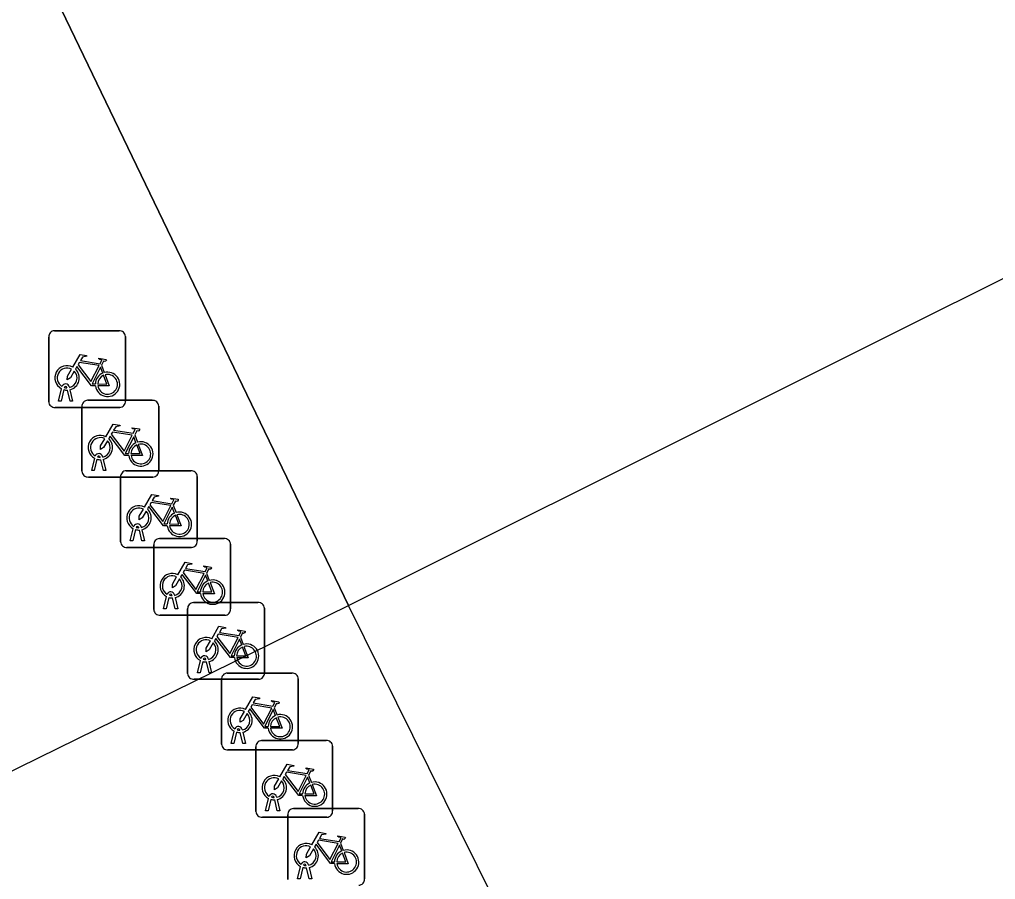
# Model space of a CAD drawing. Extents: x 162172 to 163187, y 382874 to 383684.
# Drawn here: x 163023.66 to 163036.37, y 383577.44 to 383588.65 of the extents above; entities that cross this region are included whole.
import ezdxf

# ---------------------------------------------------------------- set-up
doc = ezdxf.new("R2010")
doc.units = 0
for name, color, linetype in [('IMGEO_Fietsenrek', 7, 'Continuous'), ('IMGEO_Pand', 7, 'Continuous'), ('IMGEO_Pand_overbouw', 7, 'Continuous')]:
    doc.layers.add(name, color=color, linetype=linetype)

msp = doc.modelspace()

# ---------------------------------------------------------------- linework, layer by layer
at = {"layer": 'IMGEO_Fietsenrek'}
for p, q in [((163024.039, 383583.671), (163024.039, 383584.512)), ((163024.039, 383584.512), (163024.039, 383583.671)), ((163024.114, 383584.596), (163024.955, 383584.596)), ((163024.955, 383584.596), (163024.114, 383584.596)), ((163025.039, 383584.521), (163025.039, 383583.68)), ((163025.039, 383583.68), (163025.039, 383584.521)), ((163024.726, 383584.145), (163024.762, 383584.05)), ((163024.277, 383583.852), (163024.276, 383583.856)), ((163024.308, 383583.863), (163024.309, 383583.856)), ((163024.166, 383583.68), (163024.205, 383583.84)), ((163024.235, 383583.828), (163024.2, 383583.68)), ((163024.318, 383583.68), (163024.284, 383583.822)), ((163024.316, 383583.826), (163024.351, 383583.68)), ((163024.964, 383583.596), (163024.123, 383583.596)), ((163024.123, 383583.596), (163024.964, 383583.596)), ((163024.2, 383583.68), (163024.166, 383583.68)), ((163024.351, 383583.68), (163024.318, 383583.68)), ((163024.472, 383582.764), (163024.472, 383583.605)), ((163024.472, 383583.605), (163024.472, 383582.764)), ((163024.547, 383583.689), (163025.388, 383583.689)), ((163025.388, 383583.689), (163024.547, 383583.689)), ((163025.472, 383583.614), (163025.472, 383582.773)), ((163025.472, 383582.773), (163025.472, 383583.614)), ((163025.159, 383583.238), (163025.195, 383583.143)), ((163024.741, 383582.956), (163024.742, 383582.949)), ((163024.599, 383582.773), (163024.638, 383582.933)), ((163024.668, 383582.921), (163024.633, 383582.773)), ((163024.71, 383582.945), (163024.709, 383582.949)), ((163024.751, 383582.773), (163024.717, 383582.915)), ((163024.749, 383582.919), (163024.784, 383582.773)), ((163024.633, 383582.773), (163024.599, 383582.773)), ((163024.784, 383582.773), (163024.751, 383582.773)), ((163025.05, 383582.772), (163025.891, 383582.772)), ((163025.891, 383582.772), (163025.05, 383582.772)), ((163025.397, 383582.689), (163024.556, 383582.689)), ((163024.556, 383582.689), (163025.397, 383582.689)), ((163024.975, 383581.847), (163024.975, 383582.688)), ((163024.975, 383582.688), (163024.975, 383581.847)), ((163025.975, 383582.697), (163025.975, 383581.856)), ((163025.975, 383581.856), (163025.975, 383582.697)), ((163025.662, 383582.321), (163025.698, 383582.226)), ((163025.102, 383581.856), (163025.141, 383582.016)), ((163025.171, 383582.004), (163025.136, 383581.856)), ((163025.213, 383582.028), (163025.212, 383582.032)), ((163025.254, 383581.856), (163025.22, 383581.998)), ((163025.244, 383582.039), (163025.245, 383582.032)), ((163025.252, 383582.002), (163025.287, 383581.856)), ((163025.136, 383581.856), (163025.102, 383581.856)), ((163025.287, 383581.856), (163025.254, 383581.856)), ((163025.483, 383581.888), (163026.324, 383581.888)), ((163026.324, 383581.888), (163025.483, 383581.888)), ((163026.408, 383581.813), (163026.408, 383580.972)), ((163026.408, 383580.972), (163026.408, 383581.813)), ((163025.9, 383581.772), (163025.059, 383581.772)), ((163025.059, 383581.772), (163025.9, 383581.772)), ((163025.408, 383580.963), (163025.408, 383581.804)), ((163025.408, 383581.804), (163025.408, 383580.963)), ((163026.095, 383581.437), (163026.131, 383581.342)), ((163025.535, 383580.972), (163025.574, 383581.132)), ((163025.604, 383581.12), (163025.569, 383580.972)), ((163025.646, 383581.144), (163025.645, 383581.148)), ((163025.687, 383580.972), (163025.653, 383581.114)), ((163025.677, 383581.155), (163025.678, 383581.148)), ((163025.685, 383581.118), (163025.72, 383580.972)), ((163025.924, 383581.054), (163026.765, 383581.054)), ((163026.765, 383581.054), (163025.924, 383581.054)), ((163025.569, 383580.972), (163025.535, 383580.972)), ((163025.72, 383580.972), (163025.687, 383580.972)), ((163025.849, 383580.129), (163025.849, 383580.97)), ((163025.849, 383580.97), (163025.849, 383580.129)), ((163026.849, 383580.979), (163026.849, 383580.138)), ((163026.849, 383580.138), (163026.849, 383580.979)), ((163026.333, 383580.888), (163025.492, 383580.888)), ((163025.492, 383580.888), (163026.333, 383580.888)), ((163026.536, 383580.603), (163026.572, 383580.508)), ((163025.976, 383580.138), (163026.015, 383580.298)), ((163026.045, 383580.286), (163026.01, 383580.138)), ((163026.087, 383580.31), (163026.086, 383580.314)), ((163026.118, 383580.321), (163026.119, 383580.314)), ((163026.126, 383580.284), (163026.161, 383580.138)), ((163026.128, 383580.138), (163026.094, 383580.28)), ((163026.774, 383580.054), (163025.933, 383580.054)), ((163025.933, 383580.054), (163026.774, 383580.054)), ((163026.01, 383580.138), (163025.976, 383580.138)), ((163026.161, 383580.138), (163026.128, 383580.138)), ((163026.29, 383579.209), (163026.29, 383580.05)), ((163026.29, 383580.05), (163026.29, 383579.209)), ((163026.365, 383580.134), (163027.206, 383580.134)), ((163027.206, 383580.134), (163026.365, 383580.134)), ((163027.29, 383580.059), (163027.29, 383579.218)), ((163027.29, 383579.218), (163027.29, 383580.059)), ((163026.977, 383579.683), (163027.013, 383579.588)), ((163026.528, 383579.39), (163026.527, 383579.394)), ((163026.559, 383579.401), (163026.56, 383579.394)), ((163026.417, 383579.218), (163026.456, 383579.378)), ((163026.486, 383579.366), (163026.451, 383579.218)), ((163026.569, 383579.218), (163026.535, 383579.36)), ((163026.567, 383579.364), (163026.602, 383579.218)), ((163026.451, 383579.218), (163026.417, 383579.218)), ((163026.602, 383579.218), (163026.569, 383579.218)), ((163026.738, 383578.331), (163026.738, 383579.172)), ((163026.738, 383579.172), (163026.738, 383578.331)), ((163026.813, 383579.256), (163027.654, 383579.256)), ((163027.654, 383579.256), (163026.813, 383579.256)), ((163027.738, 383579.181), (163027.738, 383578.34)), ((163027.738, 383578.34), (163027.738, 383579.181)), ((163027.215, 383579.134), (163026.374, 383579.134)), ((163026.374, 383579.134), (163027.215, 383579.134)), ((163027.425, 383578.805), (163027.461, 383578.71)), ((163026.976, 383578.512), (163026.975, 383578.516)), ((163027.007, 383578.523), (163027.008, 383578.516)), ((163026.865, 383578.34), (163026.904, 383578.5)), ((163026.934, 383578.488), (163026.899, 383578.34)), ((163027.017, 383578.34), (163026.983, 383578.482)), ((163027.015, 383578.486), (163027.05, 383578.34)), ((163027.663, 383578.256), (163026.822, 383578.256)), ((163026.822, 383578.256), (163027.663, 383578.256)), ((163026.899, 383578.34), (163026.865, 383578.34)), ((163027.05, 383578.34), (163027.017, 383578.34)), ((163027.153, 383577.445), (163027.153, 383578.286)), ((163027.153, 383578.286), (163027.153, 383577.445)), ((163027.228, 383578.37), (163028.069, 383578.37)), ((163028.069, 383578.37), (163027.228, 383578.37)), ((163028.153, 383578.295), (163028.153, 383577.454)), ((163028.153, 383577.454), (163028.153, 383578.295)), ((163027.84, 383577.919), (163027.876, 383577.824)), ((163027.28, 383577.454), (163027.319, 383577.614)), ((163027.391, 383577.626), (163027.39, 383577.63)), ((163027.422, 383577.637), (163027.423, 383577.63)), ((163027.349, 383577.602), (163027.314, 383577.454)), ((163027.432, 383577.454), (163027.398, 383577.596)), ((163027.43, 383577.6), (163027.465, 383577.454)), ((163027.314, 383577.454), (163027.28, 383577.454)), ((163027.465, 383577.454), (163027.432, 383577.454))]:
    msp.add_line(p, q, dxfattribs=at)
for points in [[(163024.352, 383584.122), (163024.447, 383584.286), (163024.533, 383584.272), (163024.535, 383584.263), (163024.479, 383584.252), (163024.452, 383584.207), (163024.708, 383584.166)], [(163024.708, 383584.166), (163024.733, 383584.215), (163024.727, 383584.219), (163024.704, 383584.223), (163024.692, 383584.23), (163024.691, 383584.233), (163024.693, 383584.238), (163024.788, 383584.223), (163024.79, 383584.213), (163024.78, 383584.2), (163024.768, 383584.194), (163024.754, 383584.2), (163024.726, 383584.145)], [(163024.648, 383583.878), (163024.598, 383583.878), (163024.407, 383584.129), (163024.388, 383584.097)], [(163024.695, 383584.141), (163024.438, 383584.182), (163024.421, 383584.153), (163024.588, 383583.933), (163024.695, 383584.141)], [(163024.743, 383584.043), (163024.713, 383584.12), (163024.604, 383583.902), (163024.647, 383583.902)], [(163024.373, 383584.07), (163024.321, 383583.98), (163024.281, 383583.955), (163024.282, 383584.002), (163024.337, 383584.096)], [(163024.677, 383583.902), (163024.797, 383583.901), (163024.753, 383584.015)], [(163024.773, 383584.022), (163024.828, 383583.877), (163024.678, 383583.877)], [(163024.785, 383583.215), (163024.88, 383583.379), (163024.966, 383583.365), (163024.968, 383583.356), (163024.912, 383583.345), (163024.885, 383583.3), (163025.141, 383583.259)], [(163025.081, 383582.971), (163025.031, 383582.971), (163024.84, 383583.222), (163024.821, 383583.19)], [(163025.128, 383583.234), (163024.871, 383583.275), (163024.854, 383583.246), (163025.021, 383583.026), (163025.128, 383583.234)], [(163025.176, 383583.136), (163025.146, 383583.213), (163025.037, 383582.995), (163025.08, 383582.995)], [(163025.141, 383583.259), (163025.166, 383583.308), (163025.16, 383583.312), (163025.137, 383583.316), (163025.125, 383583.323), (163025.124, 383583.326), (163025.126, 383583.331), (163025.221, 383583.316), (163025.223, 383583.306), (163025.213, 383583.293), (163025.201, 383583.287), (163025.187, 383583.293), (163025.159, 383583.238)], [(163024.806, 383583.163), (163024.754, 383583.073), (163024.714, 383583.048), (163024.715, 383583.095), (163024.77, 383583.189)], [(163025.11, 383582.995), (163025.23, 383582.994), (163025.186, 383583.108)], [(163025.206, 383583.115), (163025.261, 383582.97), (163025.111, 383582.97)], [(163025.288, 383582.298), (163025.383, 383582.462), (163025.469, 383582.448), (163025.471, 383582.439), (163025.415, 383582.428), (163025.388, 383582.383), (163025.644, 383582.342)], [(163025.631, 383582.317), (163025.374, 383582.358), (163025.357, 383582.329), (163025.524, 383582.109), (163025.631, 383582.317)], [(163025.644, 383582.342), (163025.669, 383582.391), (163025.663, 383582.395), (163025.64, 383582.399), (163025.628, 383582.406), (163025.627, 383582.409), (163025.629, 383582.414), (163025.724, 383582.399), (163025.726, 383582.389), (163025.716, 383582.376), (163025.704, 383582.37), (163025.69, 383582.376), (163025.662, 383582.321)], [(163025.309, 383582.246), (163025.257, 383582.156), (163025.217, 383582.131), (163025.218, 383582.178), (163025.273, 383582.272)], [(163025.584, 383582.054), (163025.534, 383582.054), (163025.343, 383582.305), (163025.324, 383582.273)], [(163025.679, 383582.219), (163025.649, 383582.296), (163025.54, 383582.078), (163025.583, 383582.078)], [(163025.613, 383582.078), (163025.733, 383582.077), (163025.689, 383582.191)], [(163025.709, 383582.198), (163025.764, 383582.053), (163025.614, 383582.053)], [(163025.721, 383581.414), (163025.816, 383581.578), (163025.902, 383581.564), (163025.904, 383581.555), (163025.848, 383581.544), (163025.821, 383581.499), (163026.077, 383581.458)], [(163026.064, 383581.433), (163025.807, 383581.474), (163025.79, 383581.445), (163025.957, 383581.225), (163026.064, 383581.433)], [(163026.077, 383581.458), (163026.102, 383581.507), (163026.096, 383581.511), (163026.073, 383581.515), (163026.061, 383581.522), (163026.06, 383581.525), (163026.062, 383581.53), (163026.157, 383581.515), (163026.159, 383581.505), (163026.149, 383581.492), (163026.137, 383581.486), (163026.123, 383581.492), (163026.095, 383581.437)], [(163025.742, 383581.362), (163025.69, 383581.272), (163025.65, 383581.247), (163025.651, 383581.294), (163025.706, 383581.388)], [(163026.017, 383581.17), (163025.967, 383581.17), (163025.776, 383581.421), (163025.757, 383581.389)], [(163026.112, 383581.335), (163026.082, 383581.412), (163025.973, 383581.194), (163026.016, 383581.194)], [(163026.046, 383581.194), (163026.166, 383581.193), (163026.122, 383581.307)], [(163026.142, 383581.314), (163026.197, 383581.169), (163026.047, 383581.169)], [(163026.162, 383580.58), (163026.257, 383580.744), (163026.343, 383580.73), (163026.345, 383580.721), (163026.289, 383580.71), (163026.262, 383580.665), (163026.518, 383580.624)], [(163026.518, 383580.624), (163026.543, 383580.673), (163026.537, 383580.677), (163026.514, 383580.681), (163026.502, 383580.688), (163026.501, 383580.691), (163026.503, 383580.696), (163026.598, 383580.681), (163026.6, 383580.671), (163026.59, 383580.658), (163026.578, 383580.652), (163026.564, 383580.658), (163026.536, 383580.603)], [(163026.183, 383580.528), (163026.131, 383580.438), (163026.091, 383580.413), (163026.092, 383580.46), (163026.147, 383580.554)], [(163026.458, 383580.336), (163026.408, 383580.336), (163026.217, 383580.587), (163026.198, 383580.555)], [(163026.505, 383580.599), (163026.248, 383580.64), (163026.231, 383580.611), (163026.398, 383580.391), (163026.505, 383580.599)], [(163026.553, 383580.501), (163026.523, 383580.578), (163026.414, 383580.36), (163026.457, 383580.36)], [(163026.487, 383580.36), (163026.607, 383580.359), (163026.563, 383580.473)], [(163026.583, 383580.48), (163026.638, 383580.335), (163026.488, 383580.335)], [(163026.603, 383579.66), (163026.698, 383579.824), (163026.784, 383579.81), (163026.786, 383579.801), (163026.73, 383579.79), (163026.703, 383579.745), (163026.959, 383579.704)], [(163026.959, 383579.704), (163026.984, 383579.753), (163026.978, 383579.757), (163026.955, 383579.761), (163026.943, 383579.768), (163026.942, 383579.771), (163026.944, 383579.776), (163027.039, 383579.761), (163027.041, 383579.751), (163027.031, 383579.738), (163027.019, 383579.732), (163027.005, 383579.738), (163026.977, 383579.683)], [(163026.899, 383579.416), (163026.849, 383579.416), (163026.658, 383579.667), (163026.639, 383579.635)], [(163026.946, 383579.679), (163026.689, 383579.72), (163026.672, 383579.691), (163026.839, 383579.471), (163026.946, 383579.679)], [(163026.994, 383579.581), (163026.964, 383579.658), (163026.855, 383579.44), (163026.898, 383579.44)], [(163026.624, 383579.608), (163026.572, 383579.518), (163026.532, 383579.493), (163026.533, 383579.54), (163026.588, 383579.634)], [(163026.928, 383579.44), (163027.048, 383579.439), (163027.004, 383579.553)], [(163027.024, 383579.56), (163027.079, 383579.415), (163026.929, 383579.415)], [(163027.051, 383578.782), (163027.146, 383578.946), (163027.232, 383578.932), (163027.234, 383578.923), (163027.178, 383578.912), (163027.151, 383578.867), (163027.407, 383578.826)], [(163027.407, 383578.826), (163027.432, 383578.875), (163027.426, 383578.879), (163027.403, 383578.883), (163027.391, 383578.89), (163027.39, 383578.893), (163027.392, 383578.898), (163027.487, 383578.883), (163027.489, 383578.873), (163027.479, 383578.86), (163027.467, 383578.854), (163027.453, 383578.86), (163027.425, 383578.805)], [(163027.347, 383578.538), (163027.297, 383578.538), (163027.106, 383578.789), (163027.087, 383578.757)], [(163027.394, 383578.801), (163027.137, 383578.842), (163027.12, 383578.813), (163027.287, 383578.593), (163027.394, 383578.801)], [(163027.442, 383578.703), (163027.412, 383578.78), (163027.303, 383578.562), (163027.346, 383578.562)], [(163027.072, 383578.73), (163027.02, 383578.64), (163026.98, 383578.615), (163026.981, 383578.662), (163027.036, 383578.756)], [(163027.376, 383578.562), (163027.496, 383578.561), (163027.452, 383578.675)], [(163027.472, 383578.682), (163027.527, 383578.537), (163027.377, 383578.537)], [(163027.466, 383577.896), (163027.561, 383578.06), (163027.647, 383578.046), (163027.649, 383578.037), (163027.593, 383578.026), (163027.566, 383577.981), (163027.822, 383577.94)], [(163027.822, 383577.94), (163027.847, 383577.989), (163027.841, 383577.993), (163027.818, 383577.997), (163027.806, 383578.004), (163027.805, 383578.007), (163027.807, 383578.012), (163027.902, 383577.997), (163027.904, 383577.987), (163027.894, 383577.974), (163027.882, 383577.968), (163027.868, 383577.974), (163027.84, 383577.919)], [(163027.487, 383577.844), (163027.435, 383577.754), (163027.395, 383577.729), (163027.396, 383577.776), (163027.451, 383577.87)], [(163027.762, 383577.652), (163027.712, 383577.652), (163027.521, 383577.903), (163027.502, 383577.871)], [(163027.809, 383577.915), (163027.552, 383577.956), (163027.535, 383577.927), (163027.702, 383577.707), (163027.809, 383577.915)], [(163027.857, 383577.817), (163027.827, 383577.894), (163027.718, 383577.676), (163027.761, 383577.676)], [(163027.791, 383577.676), (163027.911, 383577.675), (163027.867, 383577.789)], [(163027.887, 383577.796), (163027.942, 383577.651), (163027.792, 383577.651)]]:
    msp.add_lwpolyline(points, dxfattribs=at)
for centre, radius, start, end in [((163024.117, 383584.518), 0.0779, 92.4484, 184.2845), ((163024.117, 383584.518), 0.0779, 92.4484, 184.2845), ((163024.961, 383584.518), 0.0779, 2.4484, 94.2845), ((163024.961, 383584.518), 0.0779, 2.4484, 94.2845), ((163024.279, 383583.981), 0.159, 62.6766, 242.1369), ((163024.279, 383583.981), 0.129, 63.3192, 238.903), ((163024.279, 383583.981), 0.129, 283.6043, 43.4302), ((163024.279, 383583.981), 0.159, 283.5766, 46.6042), ((163024.806, 383583.897), 0.159, 113.3408, 178.3217), ((163024.806, 383583.897), 0.159, 187.0065, 105.7708), ((163024.806, 383583.897), 0.129, 113.923, 177.9556), ((163024.806, 383583.897), 0.129, 188.6715, 104.5883), ((163024.259, 383583.852), 0.0499, 12.8025, 158.6934), ((163024.259, 383583.852), 0.0174, 12.8025, 163.4502), ((163024.279, 383583.981), 0.129, 253.415, 269.0204), ((163024.279, 383583.981), 0.159, 253.9967, 271.7867), ((163024.117, 383583.674), 0.0779, 182.4484, 274.2845), ((163024.117, 383583.674), 0.0779, 182.4484, 274.2845), ((163024.55, 383583.611), 0.0779, 92.4484, 184.2845), ((163024.55, 383583.611), 0.0779, 92.4484, 184.2845), ((163024.961, 383583.674), 0.0779, 272.4484, 4.2845), ((163024.961, 383583.674), 0.0779, 272.4484, 4.2845), ((163025.394, 383583.611), 0.0779, 2.4484, 94.2845), ((163025.394, 383583.611), 0.0779, 2.4484, 94.2845), ((163024.712, 383583.074), 0.159, 62.6766, 242.1369), ((163024.712, 383583.074), 0.129, 63.3192, 238.903), ((163024.712, 383583.074), 0.129, 283.6043, 43.4302), ((163024.712, 383583.074), 0.159, 283.5766, 46.6042), ((163025.239, 383582.99), 0.159, 113.3408, 178.3217), ((163025.239, 383582.99), 0.159, 187.0065, 105.7708), ((163025.239, 383582.99), 0.129, 113.923, 177.9556), ((163025.239, 383582.99), 0.129, 188.6715, 104.5883), ((163024.692, 383582.945), 0.0499, 12.8025, 158.6934), ((163024.692, 383582.945), 0.0174, 12.8025, 163.4502), ((163024.712, 383583.074), 0.159, 253.9967, 271.7867), ((163024.712, 383583.074), 0.129, 253.415, 269.0204), ((163024.55, 383582.767), 0.0779, 182.4484, 274.2845), ((163024.55, 383582.767), 0.0779, 182.4484, 274.2845), ((163025.053, 383582.694), 0.0779, 92.4484, 184.2845), ((163025.053, 383582.694), 0.0779, 92.4484, 184.2845), ((163025.394, 383582.767), 0.0779, 272.4484, 4.2845), ((163025.394, 383582.767), 0.0779, 272.4484, 4.2845), ((163025.897, 383582.694), 0.0779, 2.4484, 94.2845), ((163025.897, 383582.694), 0.0779, 2.4484, 94.2845), ((163025.215, 383582.157), 0.159, 62.6766, 242.1369), ((163025.215, 383582.157), 0.129, 63.3192, 238.903), ((163025.215, 383582.157), 0.129, 283.6043, 43.4302), ((163025.215, 383582.157), 0.159, 283.5766, 46.6042), ((163025.742, 383582.073), 0.159, 113.3408, 178.3217), ((163025.742, 383582.073), 0.159, 187.0065, 105.7708), ((163025.742, 383582.073), 0.129, 113.923, 177.9556), ((163025.742, 383582.073), 0.129, 188.6715, 104.5883), ((163025.195, 383582.028), 0.0499, 12.8025, 158.6934), ((163025.215, 383582.157), 0.159, 253.9967, 271.7867), ((163025.195, 383582.028), 0.0174, 12.8025, 163.4502), ((163025.215, 383582.157), 0.129, 253.415, 269.0204), ((163025.053, 383581.85), 0.0779, 182.4484, 274.2845), ((163025.053, 383581.85), 0.0779, 182.4484, 274.2845), ((163025.486, 383581.81), 0.0779, 92.4484, 184.2845), ((163025.486, 383581.81), 0.0779, 92.4484, 184.2845), ((163025.897, 383581.85), 0.0779, 272.4484, 4.2845), ((163025.897, 383581.85), 0.0779, 272.4484, 4.2845), ((163026.33, 383581.81), 0.0779, 2.4484, 94.2845), ((163026.33, 383581.81), 0.0779, 2.4484, 94.2845), ((163025.648, 383581.273), 0.159, 62.6766, 242.1369), ((163025.648, 383581.273), 0.129, 63.3192, 238.903), ((163025.648, 383581.273), 0.129, 283.6043, 43.4302), ((163025.648, 383581.273), 0.159, 283.5766, 46.6042), ((163026.175, 383581.189), 0.159, 113.3408, 178.3217), ((163026.175, 383581.189), 0.159, 187.0065, 105.7708), ((163026.175, 383581.189), 0.129, 113.923, 177.9556), ((163026.175, 383581.189), 0.129, 188.6715, 104.5883), ((163025.628, 383581.144), 0.0499, 12.8025, 158.6934), ((163025.648, 383581.273), 0.159, 253.9967, 271.7867), ((163025.628, 383581.144), 0.0174, 12.8025, 163.4502), ((163025.648, 383581.273), 0.129, 253.415, 269.0204), ((163025.927, 383580.976), 0.0779, 92.4484, 184.2845), ((163025.927, 383580.976), 0.0779, 92.4484, 184.2845), ((163026.771, 383580.976), 0.0779, 2.4484, 94.2845), ((163026.771, 383580.976), 0.0779, 2.4484, 94.2845), ((163025.486, 383580.966), 0.0779, 182.4484, 274.2845), ((163025.486, 383580.966), 0.0779, 182.4484, 274.2845), ((163026.33, 383580.966), 0.0779, 272.4484, 4.2845), ((163026.33, 383580.966), 0.0779, 272.4484, 4.2845), ((163026.089, 383580.439), 0.159, 62.6766, 242.1369), ((163026.089, 383580.439), 0.129, 63.3192, 238.903), ((163026.089, 383580.439), 0.159, 283.5766, 46.6042), ((163026.089, 383580.439), 0.129, 283.6043, 43.4302), ((163026.616, 383580.355), 0.159, 113.3408, 178.3217), ((163026.616, 383580.355), 0.159, 187.0065, 105.7708), ((163026.616, 383580.355), 0.129, 113.923, 177.9556), ((163026.616, 383580.355), 0.129, 188.6715, 104.5883), ((163026.069, 383580.31), 0.0499, 12.8025, 158.6934), ((163026.089, 383580.439), 0.159, 253.9967, 271.7867), ((163026.069, 383580.31), 0.0174, 12.8025, 163.4502), ((163026.089, 383580.439), 0.129, 253.415, 269.0204), ((163025.927, 383580.132), 0.0779, 182.4484, 274.2845), ((163025.927, 383580.132), 0.0779, 182.4484, 274.2845), ((163026.368, 383580.056), 0.0779, 92.4484, 184.2845), ((163026.368, 383580.056), 0.0779, 92.4484, 184.2845), ((163026.771, 383580.132), 0.0779, 272.4484, 4.2845), ((163026.771, 383580.132), 0.0779, 272.4484, 4.2845), ((163027.212, 383580.056), 0.0779, 2.4484, 94.2845), ((163027.212, 383580.056), 0.0779, 2.4484, 94.2845), ((163026.53, 383579.519), 0.159, 62.6766, 242.1369), ((163026.53, 383579.519), 0.129, 63.3192, 238.903), ((163026.53, 383579.519), 0.129, 283.6043, 43.4302), ((163026.53, 383579.519), 0.159, 283.5766, 46.6042), ((163027.057, 383579.435), 0.159, 113.3408, 178.3217), ((163027.057, 383579.435), 0.159, 187.0065, 105.7708), ((163027.057, 383579.435), 0.129, 113.923, 177.9556), ((163027.057, 383579.435), 0.129, 188.6715, 104.5883), ((163026.51, 383579.39), 0.0499, 12.8025, 158.6934), ((163026.51, 383579.39), 0.0174, 12.8025, 163.4502), ((163026.53, 383579.519), 0.129, 253.415, 269.0204), ((163026.53, 383579.519), 0.159, 253.9967, 271.7867), ((163026.368, 383579.212), 0.0779, 182.4484, 274.2845), ((163026.368, 383579.212), 0.0779, 182.4484, 274.2845), ((163026.816, 383579.178), 0.0779, 92.4484, 184.2845), ((163026.816, 383579.178), 0.0779, 92.4484, 184.2845), ((163027.212, 383579.212), 0.0779, 272.4484, 4.2845), ((163027.212, 383579.212), 0.0779, 272.4484, 4.2845), ((163027.66, 383579.178), 0.0779, 2.4484, 94.2845), ((163027.66, 383579.178), 0.0779, 2.4484, 94.2845), ((163026.978, 383578.641), 0.159, 62.6766, 242.1369), ((163026.978, 383578.641), 0.129, 63.3192, 238.903), ((163026.978, 383578.641), 0.129, 283.6043, 43.4302), ((163026.978, 383578.641), 0.159, 283.5766, 46.6042), ((163027.505, 383578.557), 0.159, 113.3408, 178.3217), ((163027.505, 383578.557), 0.159, 187.0065, 105.7708), ((163027.505, 383578.557), 0.129, 113.923, 177.9556), ((163027.505, 383578.557), 0.129, 188.6715, 104.5883), ((163026.958, 383578.512), 0.0499, 12.8025, 158.6934), ((163026.958, 383578.512), 0.0174, 12.8025, 163.4502), ((163026.978, 383578.641), 0.129, 253.415, 269.0204), ((163026.978, 383578.641), 0.159, 253.9967, 271.7867), ((163026.816, 383578.334), 0.0779, 182.4484, 274.2845), ((163026.816, 383578.334), 0.0779, 182.4484, 274.2845), ((163027.231, 383578.292), 0.0779, 92.4484, 184.2845), ((163027.231, 383578.292), 0.0779, 92.4484, 184.2845), ((163027.66, 383578.334), 0.0779, 272.4484, 4.2845), ((163027.66, 383578.334), 0.0779, 272.4484, 4.2845), ((163028.075, 383578.292), 0.0779, 2.4484, 94.2845), ((163028.075, 383578.292), 0.0779, 2.4484, 94.2845), ((163027.393, 383577.755), 0.159, 62.6766, 242.1369), ((163027.393, 383577.755), 0.129, 63.3192, 238.903), ((163027.393, 383577.755), 0.159, 283.5766, 46.6042), ((163027.393, 383577.755), 0.129, 283.6043, 43.4302), ((163027.92, 383577.671), 0.159, 113.3408, 178.3217), ((163027.92, 383577.671), 0.159, 187.0065, 105.7708), ((163027.92, 383577.671), 0.129, 113.923, 177.9556), ((163027.92, 383577.671), 0.129, 188.6715, 104.5883), ((163027.373, 383577.626), 0.0499, 12.8025, 158.6934), ((163027.373, 383577.626), 0.0174, 12.8025, 163.4502), ((163027.393, 383577.755), 0.129, 253.415, 269.0204), ((163027.393, 383577.755), 0.159, 253.9967, 271.7867), ((163028.075, 383577.448), 0.0779, 272.4484, 4.2845), ((163028.075, 383577.448), 0.0779, 272.4484, 4.2845)]:
    msp.add_arc(centre, radius, start, end, dxfattribs=at)
at = {"layer": 'IMGEO_Pand'}
for points in [[(163035.174, 383593.065), (163028.971, 383605.065), (163027.482, 383605.623), (163024.921, 383606.725), (163020.546, 383596.371), (163021.327, 383594.749), (163027.944, 383581.015)], [(163027.944, 383581.015), (163038.486, 383586.285), (163035.174, 383593.065)], [(163040.841, 383555.229), (163040.726, 383555.173), (163027.944, 383581.015)]]:
    msp.add_lwpolyline(points, dxfattribs=at)
at = {"layer": 'IMGEO_Pand_overbouw'}
msp.add_lwpolyline([(163021.327, 383594.749), (163019.471, 383593.835), (163017.086, 383588.211), (163022.133, 383578.161), (163027.944, 383581.015)], close=True, dxfattribs=at)

doc.saveas('drawing.dxf')
